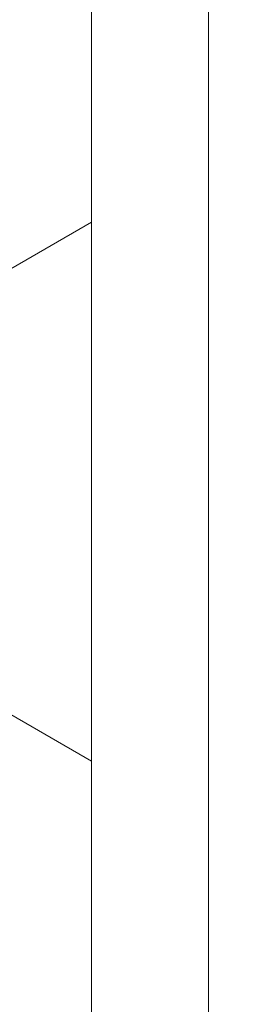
# Model space of a CAD drawing. Header units: millimetres. Extents: x -281 to 145437, y -16481 to 78869.
# Tile 933 of 1056: x 67861 to 67885, y 24899 to 25004. Entities that reach past the tile are written whole.
import ezdxf

# ---------------------------------------------------------------- set-up
doc = ezdxf.new("R2010")
doc.units = ezdxf.units.MM
doc.layers.add('A--A2__Ruwbouw', color=8, linetype='Continuous', lineweight=5)
doc.layers.add('A--L21__Buitenwanden', color=3, linetype='Continuous', lineweight=5)
pattern_1 = [(0, (0, 200), (0, 500), []), (0, (0, 250), (0, 500), []), (0, (0, 300), (0, 500), []), (0, (0, 350), (0, 500), [])]

msp = doc.modelspace()

# ---------------------------------------------------------------- hatches: boundary and pattern name
at = {"layer": 'A--A2__Ruwbouw'}
h = msp.add_hatch(dxfattribs=at)
h.set_pattern_fill('FP_336', color=256, angle=60, style=0, pattern_type=2)
h.set_pattern_definition([(330, (67819, 25600), (70, 121.244), []), (30, (67819, 25600), (-70, 121.244), [])])
h.paths.add_polyline_path([(67869, 24800), (67869, 26400), (67819, 26400), (67819, 24800)])
h = msp.add_hatch(dxfattribs=at)
h.set_pattern_fill('FP_1', color=256, style=0, pattern_type=2)
h.set_pattern_definition(pattern_1)
h.paths.add_polyline_path([(67881.5, 24800), (67881.5, 26400), (67869, 26400), (67869, 24800)])
h = msp.add_hatch(dxfattribs=at)
h.set_pattern_fill('FP_1', color=256, style=0, pattern_type=2)
h.set_pattern_definition(pattern_1)
h.paths.add_polyline_path([(67894, 24800), (67894, 26400), (67881.5, 26400), (67881.5, 24800)])

# ---------------------------------------------------------------- linework, layer by layer
at = {"layer": 'A--L21__Buitenwanden'}
for p, q in [((67869, 24800), (67869, 26400)), ((67881.5, 24800), (67881.5, 26400))]:
    msp.add_line(p, q, dxfattribs=at)

doc.saveas('drawing.dxf')
